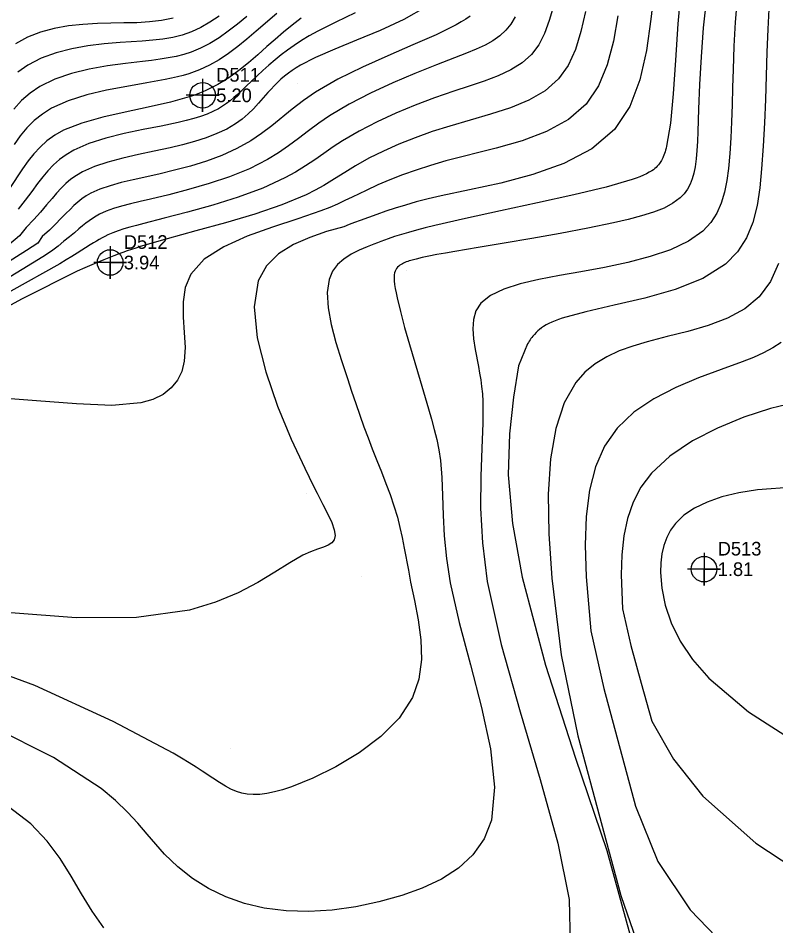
# Model space of a CAD drawing. Extents: x 2356077 to 2359823, y 225951 to 227822.
# Drawn here: x 2356955.4 to 2357094.1, y 226675 to 226841 of the extents above; entities that cross this region are included whole.
import ezdxf

# ---------------------------------------------------------------- set-up
doc = ezdxf.new("R2010")
doc.units = 0
for name, color, linetype in [('DTM Contours Major', 7, 'Continuous'), ('DTM Contours Minor', 7, 'Continuous'), ('Exist DTM Regular Point CELL', 7, 'Continuous'), ('Exist DTM Regular Point Cogo Elevation', 7, 'Continuous'), ('Exist DTM Regular Point Cogo Number', 7, 'Continuous'), ('PH Exist DTM Point', 7, 'Continuous')]:
    doc.layers.add(name, color=color, linetype=linetype)

msp = doc.modelspace()

# ---------------------------------------------------------------- linework, layer by layer
at = {"layer": 'DTM Contours Major'}
for points in [[(2357087.03, 226844.64), (2357086.67, 226840.24), (2357086.42, 226835.88), (2357086.25, 226831.61), (2357086.16, 226828.31), (2357086.07, 226825.13), (2357085.98, 226822.05), (2357085.86, 226819.08), (2357085.68, 226816.24), (2357085.43, 226813.51), (2357085.13, 226811.28), (2357084.7, 226809.16), (2357084.1, 226807.16), (2357083.27, 226805.3), (2357082.17, 226803.6), (2357080.74, 226802.06), (2357078.09, 226800.2), (2357074.83, 226798.65), (2357071.09, 226797.38), (2357067.01, 226796.32), (2357062.74, 226795.41), (2357058.4, 226794.61), (2357054.48, 226793.92), (2357050.74, 226793.2), (2357047.31, 226792.39), (2357044.32, 226791.44), (2357041.87, 226790.28), (2357040.09, 226788.84), (2357039.2, 226787.46), (2357038.74, 226785.89), (2357038.62, 226784.17), (2357038.75, 226782.33), (2357039.05, 226780.41), (2357039.66, 226777.27), (2357039.88, 226776.08), (2357040.08, 226774.86), (2357040.25, 226773.6), (2357040.38, 226772.28), (2357040.47, 226770.89), (2357040.47, 226766.89), (2357040.28, 226762.32), (2357040.08, 226757.16), (2357040.06, 226751.39), (2357040.4, 226745), (2357041.29, 226737.96), (2357043.82, 226726.41), (2357047.28, 226714.11), (2357050.97, 226701.77), (2357054.2, 226690.11), (2357056.25, 226679.82), (2357056.44, 226671.63)], [(2357059.25, 226842.2), (2357058.42, 226838.58), (2357057.41, 226835.28), (2357056.09, 226832.36), (2357054.33, 226829.87), (2357051.86, 226827.72), (2357048.87, 226826), (2357045.5, 226824.6), (2357041.88, 226823.41), (2357034.41, 226821.27), (2357031.17, 226820.24), (2357028.07, 226819.13), (2357025.1, 226817.94), (2357022.29, 226816.68), (2357019.63, 226815.36), (2357017.15, 226813.97), (2357015.69, 226813.09), (2357012.84, 226811.29), (2357011.36, 226810.4), (2357009.79, 226809.52), (2357008.11, 226808.66), (2357003.71, 226806.83), (2356998.72, 226805.14), (2356993.39, 226803.57), (2356987.96, 226802.08), (2356982.67, 226800.63), (2356977.78, 226799.2), (2356976.96, 226798.94), (2356976.15, 226798.68), (2356975.35, 226798.41), (2356974.56, 226798.13), (2356973.76, 226797.84), (2356972.97, 226797.55), (2356972.04, 226797.18), (2356971.08, 226796.8), (2356970.09, 226796.38), (2356968.89, 226795.86), (2356967.61, 226795.3), (2356966.26, 226794.69), (2356956.15, 226789.67), (2356903.3, 226760.94)], [(2357017.13, 226841.94), (2357013.54, 226840.25), (2357010.25, 226838.61), (2357008.69, 226837.74), (2357007.26, 226836.88), (2357005.93, 226836.01), (2357004.7, 226835.14), (2357003.54, 226834.27), (2357002.45, 226833.39), (2357001.29, 226832.4), (2357000.19, 226831.41), (2356999.14, 226830.44), (2356998.13, 226829.48), (2356997.16, 226828.54), (2356996.22, 226827.64), (2356995.57, 226827.04), (2356994.92, 226826.46), (2356994.25, 226825.9), (2356993.56, 226825.37), (2356992.84, 226824.88), (2356992.07, 226824.42), (2356991.07, 226823.91), (2356989.99, 226823.45), (2356988.82, 226823.02), (2356987.55, 226822.63), (2356986.17, 226822.26), (2356984.7, 226821.91), (2356981.61, 226821.26), (2356978.28, 226820.6), (2356974.86, 226819.87), (2356971.5, 226819.03), (2356968.36, 226818.04), (2356965.61, 226816.83), (2356964.24, 226816.02), (2356963.01, 226815.13), (2356961.91, 226814.15), (2356960.89, 226813.1), (2356959.93, 226811.98), (2356959, 226810.78), (2356957.91, 226809.29), (2356956.74, 226807.71), (2356955.42, 226806.04)], [(2356983.81, 226841), (2356981.67, 226840.56), (2356979.45, 226840.3), (2356977.15, 226840.17), (2356974.8, 226840.12), (2356972.4, 226840.09), (2356969.96, 226840.02), (2356967.28, 226839.86), (2356964.62, 226839.57), (2356962.02, 226839.1), (2356959.51, 226838.43), (2356957.15, 226837.51), (2356954.97, 226836.32)], [(2357097.35, 226755.22), (2357090.76, 226754.7), (2357087.3, 226754.15), (2357084.22, 226753.42), (2357081.53, 226752.49), (2357079.22, 226751.37), (2357077.28, 226750.06), (2357075.73, 226748.56), (2357074.83, 226747.32), (2357074.12, 226745.98), (2357073.6, 226744.54), (2357073.24, 226743), (2357073.05, 226741.36), (2357073.01, 226739.62), (2357073.23, 226736.72), (2357073.85, 226733.64), (2357074.94, 226730.4), (2357076.59, 226727.07), (2357078.86, 226723.68), (2357081.82, 226720.28), (2357089.11, 226714.14), (2357098.31, 226708.19)], [(2356971.12, 226674.58), (2356968.95, 226677.65), (2356967.03, 226680.82), (2356965.16, 226684.05), (2356963.14, 226687.29), (2356960.75, 226690.49), (2356957.78, 226693.61), (2356951.48, 226698.37)]]:
    msp.add_lwpolyline(points, dxfattribs=at)
at = {"layer": 'DTM Contours Minor'}
for points in [[(2357076.78, 226846.75), (2357076.15, 226839.96), (2357075.7, 226833.31), (2357075.29, 226827.13), (2357074.79, 226821.77), (2357074.09, 226817.57), (2357074.01, 226817.21), (2357073.91, 226816.87), (2357073.81, 226816.54), (2357073.71, 226816.23), (2357073.6, 226815.93), (2357073.49, 226815.65), (2357073.39, 226815.42), (2357073.28, 226815.2), (2357073.17, 226814.99), (2357073.05, 226814.79), (2357072.93, 226814.59), (2357072.8, 226814.41), (2357072.61, 226814.16), (2357072.4, 226813.92), (2357072.17, 226813.7), (2357071.93, 226813.49), (2357071.68, 226813.28), (2357071.4, 226813.09), (2357070.93, 226812.8), (2357070.41, 226812.53), (2357069.84, 226812.26), (2357069.22, 226812), (2357068.55, 226811.75), (2357067.81, 226811.5), (2357063.03, 226810.11), (2357057.1, 226808.66), (2357050.5, 226807.19), (2357043.73, 226805.75), (2357037.29, 226804.36), (2357031.66, 226803.07), (2357029.93, 226802.64), (2357028.34, 226802.22), (2357026.89, 226801.81), (2357025.56, 226801.42), (2357024.32, 226801.03), (2357023.17, 226800.64), (2357022.49, 226800.41), (2357021.83, 226800.17), (2357021.18, 226799.93), (2357020.55, 226799.68), (2357019.93, 226799.44), (2357019.31, 226799.18), (2357017.82, 226798.53), (2357016.38, 226797.8), (2357015.06, 226796.94), (2357013.9, 226795.91), (2357012.98, 226794.69), (2357012.35, 226793.22), (2357012, 226790.82), (2357012.17, 226788.03), (2357012.73, 226784.94), (2357013.57, 226781.68), (2357014.6, 226778.35), (2357015.69, 226775.06), (2357016.46, 226772.75), (2357017.23, 226770.52), (2357017.98, 226768.36), (2357018.72, 226766.25), (2357019.47, 226764.21), (2357020.23, 226762.21), (2357021.07, 226760.08), (2357021.91, 226757.99), (2357022.73, 226755.91), (2357023.5, 226753.85), (2357024.21, 226751.78), (2357024.84, 226749.7), (2357025.3, 226747.86), (2357025.71, 226745.98), (2357026.09, 226744.06), (2357026.84, 226740), (2357027.26, 226737.85), (2357027.97, 226734.46), (2357028.65, 226730.92), (2357029.12, 226727.3), (2357029.22, 226723.68), (2357028.76, 226720.12), (2357027.59, 226716.71), (2357025.15, 226712.98), (2357021.8, 226709.59), (2357017.84, 226706.6), (2357013.59, 226704.04), (2357009.36, 226701.96), (2357005.46, 226700.41), (2357003.82, 226699.87), (2357002.32, 226699.46), (2357000.93, 226699.17), (2356999.65, 226699.01), (2356998.46, 226698.97), (2356997.35, 226699.05), (2356996.35, 226699.25), (2356995.37, 226699.56), (2356994.38, 226699.99), (2356993.36, 226700.53), (2356992.26, 226701.19), (2356991.06, 226701.96), (2356989.1, 226703.25), (2356987.98, 226703.99), (2356986.73, 226704.78), (2356985.34, 226705.64), (2356983.8, 226706.56), (2356972.8, 226712.37), (2356958.48, 226718.91), (2356942.69, 226724.74)], [(2357071.89, 226846.65), (2357071.22, 226840.79), (2357070.42, 226835.08), (2357069.22, 226829.69), (2357067.35, 226824.82), (2357064.56, 226820.64), (2357060.42, 226817.12), (2357055.32, 226814.42), (2357049.64, 226812.37), (2357043.75, 226810.81), (2357038.01, 226809.57), (2357032.82, 226808.49), (2357030.45, 226807.93), (2357028.29, 226807.38), (2357026.3, 226806.81), (2357024.45, 226806.25), (2357022.71, 226805.67), (2357021.04, 226805.09), (2357018, 226804.01), (2357016.96, 226803.64), (2357016.02, 226803.23), (2357015.04, 226802.81), (2357011.87, 226801.95), (2357008.78, 226800.9), (2357005.8, 226799.58), (2357003.09, 226797.9), (2357000.87, 226795.72), (2356999.35, 226792.94), (2356998.62, 226788.18), (2356999.19, 226782.51), (2357000.73, 226776.33), (2357002.9, 226770.03), (2357005.4, 226764.01), (2357007.88, 226758.66), (2357008.68, 226757.03), (2357009.44, 226755.53), (2357010.15, 226754.13), (2357011.21, 226752.07), (2357012.11, 226750.27), (2357012.81, 226748.72), (2357013.26, 226747.42), (2357013.43, 226746.37), (2357013.28, 226745.55), (2357012.86, 226745.02), (2357012.18, 226744.61), (2357011.29, 226744.24), (2357010.2, 226743.85), (2357008.94, 226743.38), (2357007.54, 226742.75), (2357005.14, 226741.4), (2357002.41, 226739.69), (2356999.28, 226737.8), (2356995.67, 226735.9), (2356991.53, 226734.16), (2356986.78, 226732.74), (2356977.11, 226731.39), (2356966.02, 226731.3), (2356954.11, 226732.25)], [(2357081.38, 226844.73), (2357080.81, 226839.25), (2357080.4, 226833.91), (2357080.13, 226828.88), (2357079.95, 226824.32), (2357079.83, 226820.26), (2357079.75, 226818.45), (2357079.65, 226816.78), (2357079.51, 226815.24), (2357079.32, 226813.81), (2357079.09, 226812.67), (2357078.8, 226811.61), (2357078.42, 226810.63), (2357077.93, 226809.72), (2357077.33, 226808.88), (2357076.58, 226808.11), (2357075.26, 226807.13), (2357073.63, 226806.27), (2357071.72, 226805.51), (2357069.53, 226804.81), (2357067.07, 226804.17), (2357064.36, 226803.54), (2357059.67, 226802.57), (2357054.62, 226801.62), (2357049.44, 226800.7), (2357044.36, 226799.84), (2357039.59, 226799.04), (2357035.36, 226798.33), (2357033.61, 226798.02), (2357032.02, 226797.74), (2357030.61, 226797.47), (2357029.35, 226797.2), (2357028.25, 226796.94), (2357027.3, 226796.69), (2357027, 226796.59), (2357026.72, 226796.5), (2357026.45, 226796.4), (2357026.2, 226796.3), (2357025.97, 226796.2), (2357025.75, 226796.09), (2357025.51, 226795.96), (2357025.29, 226795.81), (2357025.19, 226795.74), (2357025.09, 226795.66), (2357024.87, 226795.45), (2357024.69, 226795.23), (2357024.54, 226794.98), (2357024.42, 226794.7), (2357024.32, 226794.39), (2357024.26, 226794.05), (2357024.23, 226793.53), (2357024.25, 226792.95), (2357024.32, 226792.28), (2357024.43, 226791.55), (2357024.59, 226790.74), (2357024.78, 226789.84), (2357025.39, 226787.33), (2357026.16, 226784.44), (2357027.04, 226781.3), (2357028, 226778.02), (2357028.98, 226774.72), (2357030.53, 226769.56), (2357031.09, 226767.65), (2357031.59, 226765.78), (2357032.04, 226763.91), (2357032.4, 226762.02), (2357032.69, 226760.08), (2357032.95, 226756.98), (2357033.08, 226753.67), (2357033.2, 226750.12), (2357033.4, 226746.29), (2357033.79, 226742.15), (2357034.47, 226737.69), (2357036.11, 226730.43), (2357038.18, 226722.73), (2357040.24, 226714.91), (2357041.86, 226707.34), (2357042.6, 226700.35), (2357042.03, 226694.31), (2357040.69, 226690.87), (2357038.65, 226687.97), (2357036.01, 226685.55), (2357032.88, 226683.54), (2357029.39, 226681.89), (2357025.63, 226680.52), (2357021.46, 226679.34), (2357017.2, 226678.44), (2357012.9, 226677.85), (2357008.63, 226677.6), (2357004.46, 226677.71), (2357000.47, 226678.21), (2356996.84, 226679.07), (2356993.44, 226680.29), (2356990.27, 226681.83), (2356987.34, 226683.66), (2356984.64, 226685.77), (2356982.19, 226688.11), (2356980.6, 226689.89), (2356979.02, 226691.77), (2356977.35, 226693.73), (2356975.46, 226695.78), (2356973.26, 226697.9), (2356970.63, 226700.09), (2356961.87, 226705.78), (2356950.9, 226711.24)], [(2357053.41, 226843.17), (2357052.63, 226840.55), (2357051.75, 226838.2), (2357050.71, 226836.14), (2357049.4, 226834.37), (2357047.68, 226832.81), (2357045.62, 226831.53), (2357043.29, 226830.44), (2357040.73, 226829.48), (2357037.99, 226828.57), (2357035.13, 226827.63), (2357031.62, 226826.41), (2357028.07, 226825.06), (2357024.56, 226823.6), (2357021.13, 226822.02), (2357017.86, 226820.34), (2357014.81, 226818.56), (2357013.07, 226817.43), (2357011.38, 226816.27), (2357009.71, 226815.11), (2357007.99, 226813.97), (2357006.2, 226812.85), (2357004.26, 226811.78), (2357000.18, 226809.91), (2356995.7, 226808.25), (2356991.04, 226806.78), (2356986.45, 226805.49), (2356982.18, 226804.39), (2356978.46, 226803.45), (2356977.11, 226803.1), (2356975.88, 226802.77), (2356974.75, 226802.44), (2356973.72, 226802.1), (2356972.75, 226801.74), (2356971.83, 226801.34), (2356971.31, 226801.09), (2356970.8, 226800.82), (2356970.28, 226800.53), (2356969.75, 226800.22), (2356969.2, 226799.89), (2356968.61, 226799.52), (2356966.23, 226798.01), (2356965.27, 226797.41), (2356964.21, 226796.77), (2356963.05, 226796.07), (2356954.08, 226791.04)], [(2357030.11, 226843.05), (2357026, 226840.77), (2357021.67, 226838.75), (2357017.37, 226836.95), (2357013.36, 226835.32), (2357009.86, 226833.8), (2357008.87, 226833.32), (2357007.95, 226832.85), (2357007.1, 226832.38), (2357006.31, 226831.9), (2357005.58, 226831.43), (2357004.9, 226830.94), (2357004.19, 226830.39), (2357003.52, 226829.82), (2357002.9, 226829.24), (2357002.29, 226828.64), (2357001.71, 226828.02), (2357001.13, 226827.38), (2356999.42, 226825.43), (2356998.5, 226824.44), (2356997.51, 226823.47), (2356996.42, 226822.54), (2356995.21, 226821.66), (2356993.59, 226820.72), (2356991.79, 226819.88), (2356989.83, 226819.13), (2356987.73, 226818.45), (2356985.52, 226817.84), (2356983.22, 226817.29), (2356980.34, 226816.65), (2356977.43, 226816.04), (2356974.58, 226815.39), (2356971.87, 226814.68), (2356969.38, 226813.85), (2356967.19, 226812.88), (2356966.09, 226812.23), (2356965.09, 226811.52), (2356964.17, 226810.74), (2356963.3, 226809.9), (2356962.46, 226809), (2356961.63, 226808.03), (2356960.63, 226806.83), (2356959.54, 226805.54), (2356958.31, 226804.16), (2356956.88, 226802.68), (2356955.7, 226801.16), (2356953.75, 226799.54)], [(2357002.75, 226841.82), (2356999, 226838.61), (2356997.3, 226837.18), (2356995.61, 226835.82), (2356993.92, 226834.55), (2356992.2, 226833.4), (2356990.43, 226832.38), (2356988.61, 226831.52), (2356987.65, 226831.15), (2356986.66, 226830.82), (2356985.64, 226830.52), (2356984.58, 226830.25), (2356983.48, 226829.99), (2356982.32, 226829.76), (2356978.95, 226829.14), (2356975.33, 226828.51), (2356971.61, 226827.8), (2356967.98, 226826.95), (2356964.57, 226825.88), (2356961.56, 226824.53), (2356959.86, 226823.46), (2356958.36, 226822.25), (2356957.03, 226820.91), (2356955.82, 226819.45), (2356954.7, 226817.88)], [(2357092.78, 226842.67), (2357092.6, 226839), (2357092.45, 226834.78), (2357092.17, 226826.14), (2357092, 226821.82), (2357091.78, 226817.56), (2357091.49, 226813.41), (2357091.15, 226809.98), (2357090.64, 226806.71), (2357089.86, 226803.64), (2357088.71, 226800.8), (2357087.08, 226798.24), (2357084.89, 226795.99), (2357080.72, 226793.39), (2357075.65, 226791.37), (2357070.09, 226789.78), (2357064.5, 226788.47), (2357059.31, 226787.29), (2357054.96, 226786.11), (2357054.3, 226785.89), (2357053.68, 226785.65), (2357053.09, 226785.41), (2357052.54, 226785.15), (2357052.03, 226784.88), (2357051.55, 226784.59), (2357051.19, 226784.34), (2357050.84, 226784.07), (2357050.51, 226783.79), (2357050.2, 226783.48), (2357049.9, 226783.16), (2357049.61, 226782.82), (2357049.44, 226782.61), (2357049.28, 226782.39), (2357049.12, 226782.16), (2357048.97, 226781.92), (2357048.82, 226781.67), (2357048.67, 226781.42), (2357046.97, 226777.4), (2357046.07, 226771.67), (2357045.37, 226764.97), (2357045.1, 226757.48), (2357045.92, 226748.58), (2357047.66, 226738.72), (2357051.94, 226722.63), (2357057.44, 226705.64), (2357063.15, 226688.75), (2357067.37, 226673.43)], [(2357038.17, 226841.36), (2357037.37, 226840.82), (2357036.51, 226840.3), (2357035.58, 226839.77), (2357031.92, 226837.97), (2357027.68, 226836.09), (2357023.1, 226834.12), (2357018.43, 226832.04), (2357013.94, 226829.82), (2357009.85, 226827.46), (2357007.63, 226825.93), (2357005.6, 226824.37), (2357001.84, 226821.31), (2356999.98, 226819.88), (2356998.04, 226818.57), (2356995.47, 226817.13), (2356992.73, 226815.9), (2356989.89, 226814.85), (2356986.98, 226813.95), (2356984.07, 226813.17), (2356981.2, 226812.49), (2356976.46, 226811.44), (2356974.27, 226810.92), (2356972.24, 226810.35), (2356970.39, 226809.71), (2356968.75, 226808.96), (2356967.9, 226808.47), (2356967.11, 226807.93), (2356966.37, 226807.35), (2356965.64, 226806.71), (2356964.92, 226806.01), (2356964.18, 226805.27), (2356963.27, 226804.33), (2356962.27, 226803.31), (2356961.14, 226802.22), (2356959.83, 226801.04), (2356959.05, 226799.87), (2356956.94, 226798.48), (2356948.21, 226793)], [(2357065.19, 226841.42), (2357064.36, 226836.76), (2357063.25, 226832.45), (2357061.66, 226828.59), (2357059.4, 226825.29), (2357056.13, 226822.48), (2357052.13, 226820.29), (2357047.65, 226818.57), (2357042.92, 226817.19), (2357033.72, 226814.87), (2357030.89, 226814.07), (2357028.25, 226813.22), (2357025.79, 226812.34), (2357023.47, 226811.43), (2357021.26, 226810.48), (2357019.14, 226809.5), (2357016.56, 226808.26), (2357015.24, 226807.63), (2357013.86, 226807), (2357012.47, 226806.36), (2357010.85, 226805.76), (2357006.61, 226804.28), (2357001.98, 226802.76), (2356997.35, 226801.1), (2356993.06, 226799.19), (2356989.49, 226796.91), (2356987.01, 226794.18), (2356986.01, 226791.75), (2356985.63, 226789.08), (2356985.65, 226786.3), (2356985.84, 226783.49), (2356985.97, 226780.77), (2356985.82, 226778.23), (2356985.37, 226776.39), (2356984.58, 226774.76), (2356983.45, 226773.35), (2356981.96, 226772.18), (2356980.1, 226771.26), (2356977.86, 226770.63), (2356972.57, 226770.17), (2356966.12, 226770.43), (2356958.78, 226771.03), (2356950.81, 226771.63)], [(2357046.38, 226841.24), (2357045.59, 226839.92), (2357044.69, 226838.78), (2357043.58, 226837.74), (2357042.31, 226836.85), (2357040.87, 226836.05), (2357039.26, 226835.31), (2357037.5, 226834.59), (2357031.96, 226832.45), (2357028.04, 226830.88), (2357023.97, 226829.15), (2357019.91, 226827.28), (2357016.01, 226825.26), (2357012.42, 226823.13), (2357010.43, 226821.76), (2357008.55, 226820.38), (2357006.73, 226819), (2357004.92, 226817.66), (2357003.06, 226816.36), (2357001.08, 226815.15), (2356997.74, 226813.46), (2356994.12, 226812), (2356990.38, 226810.73), (2356986.63, 226809.64), (2356983.01, 226808.71), (2356979.66, 226807.91), (2356977.74, 226807.46), (2356975.98, 226807.04), (2356974.36, 226806.61), (2356972.88, 226806.17), (2356971.54, 226805.68), (2356970.33, 226805.13), (2356969.68, 226804.77), (2356969.06, 226804.38), (2356968.45, 226803.95), (2356967.84, 226803.49), (2356967.21, 226802.99), (2356966.55, 226802.45), (2356965.73, 226801.76), (2356964.83, 226801), (2356963.81, 226800.19), (2356962.76, 226799.31), (2356961.56, 226798.38), (2356959.94, 226797.32), (2356951.23, 226792.03)], [(2357007.21, 226841), (2357005.55, 226839.73), (2357003.97, 226838.43), (2357002.44, 226837.12), (2357000.94, 226835.8), (2356999.27, 226834.31), (2356997.58, 226832.84), (2356995.82, 226831.42), (2356993.96, 226830.08), (2356991.96, 226828.84), (2356989.78, 226827.74), (2356989.21, 226827.49), (2356988.61, 226827.25), (2356987.88, 226826.98), (2356987.13, 226826.71), (2356983.34, 226825.62), (2356979.24, 226824.69), (2356975.02, 226823.81), (2356970.9, 226822.88), (2356967.07, 226821.81), (2356963.75, 226820.48), (2356962.13, 226819.57), (2356960.7, 226818.55), (2356959.44, 226817.42), (2356958.3, 226816.19), (2356957.24, 226814.87), (2356956.24, 226813.46), (2356953.85, 226809.86)], [(2356997.27, 226841.27), (2356995.55, 226839.88), (2356993.87, 226838.59), (2356992.19, 226837.41), (2356990.52, 226836.37), (2356988.81, 226835.48), (2356987.07, 226834.76), (2356985.73, 226834.33), (2356984.34, 226833.99), (2356982.9, 226833.71), (2356981.4, 226833.49), (2356979.83, 226833.28), (2356978.19, 226833.09), (2356975.05, 226832.71), (2356971.76, 226832.25), (2356968.44, 226831.65), (2356965.19, 226830.86), (2356962.13, 226829.82), (2356959.39, 226828.49), (2356957.61, 226827.29), (2356956.04, 226825.91), (2356954.63, 226824.38)], [(2356992.2, 226841.34), (2356990.53, 226840.25), (2356988.86, 226839.31), (2356987.17, 226838.52), (2356985.44, 226837.9), (2356983.71, 226837.46), (2356981.91, 226837.15), (2356980.06, 226836.94), (2356978.14, 226836.79), (2356974.09, 226836.54), (2356971.17, 226836.3), (2356968.19, 226835.94), (2356965.23, 226835.41), (2356962.36, 226834.67), (2356959.65, 226833.69), (2356957.19, 226832.42), (2356955.35, 226831.1)], [(2357094.58, 226796.15), (2357093.1, 226792.82), (2357091.05, 226790.03), (2357088.41, 226787.84), (2357085.25, 226786.14), (2357081.73, 226784.8), (2357078.01, 226783.7), (2357074.23, 226782.74), (2357070.55, 226781.79), (2357067.91, 226781.01), (2357065.43, 226780.12), (2357063.13, 226779.06), (2357061.02, 226777.79), (2357059.13, 226776.25), (2357057.47, 226774.38), (2357055.34, 226770.64), (2357053.81, 226765.96), (2357052.86, 226760.39), (2357052.44, 226753.94), (2357052.53, 226746.65), (2357053.08, 226738.55), (2357054.79, 226724.52), (2357057.83, 226709.71), (2357065.73, 226680.53), (2357070.22, 226667.45)], [(2357095.07, 226781.7), (2357093.53, 226780.67), (2357091.83, 226779.77), (2357089.97, 226778.95), (2357087.95, 226778.15), (2357084.08, 226776.74), (2357079.96, 226775.19), (2357075.79, 226773.42), (2357071.77, 226771.36), (2357068.11, 226768.92), (2357065.02, 226766.02), (2357062.72, 226762.74), (2357061.07, 226758.94), (2357059.99, 226754.65), (2357059.39, 226749.87), (2357059.22, 226744.58), (2357059.39, 226738.81), (2357060.23, 226728.91), (2357062.59, 226718.36), (2357068.41, 226696.88), (2357072.5, 226686.76), (2357078.41, 226677.93), (2357084.78, 226671.33)], [(2357097.7, 226770.72), (2357093.09, 226769.57), (2357088.25, 226768), (2357083.41, 226766.03), (2357078.81, 226763.66), (2357074.71, 226760.91), (2357071.33, 226757.78), (2357069.41, 226755.23), (2357067.96, 226752.46), (2357066.93, 226749.48), (2357066.26, 226746.28), (2357065.89, 226742.83), (2357065.77, 226739.15), (2357066.02, 226732.95), (2357067.56, 226726.27), (2357069.43, 226719.35), (2357071.4, 226712.39), (2357075.35, 226705.44), (2357080.7, 226698.72), (2357090.44, 226690.09), (2357102.18, 226682.35)]]:
    msp.add_lwpolyline(points, dxfattribs=at)
at = {"layer": 'Exist DTM Regular Point CELL'}
for points in [[(2356989.18, 226829.88), (2356989.18, 226823.88), (2356989.18, 226826.88), (2356992.18, 226826.88), (2356986.18, 226826.88)], [(2356972.27, 226799.3), (2356972.27, 226793.3), (2356972.27, 226796.3), (2356975.27, 226796.3), (2356969.27, 226796.3)], [(2357080.95, 226743.21), (2357080.95, 226737.21), (2357080.95, 226740.21), (2357083.95, 226740.21), (2357077.95, 226740.21)]]:
    msp.add_lwpolyline(points, dxfattribs=at)
for centre in [(2356989.18, 226826.88), (2356972.27, 226796.3), (2357080.95, 226740.21)]:
    msp.add_circle(centre, 2.34, dxfattribs=at)
at = {"layer": 'PH Exist DTM Point'}
for p, q in [((2357006.57, 226829.07), (2357006.57, 226829.07)), ((2357072.66, 226814.43), (2357072.66, 226814.43)), ((2357026.45, 226794.87), (2357026.45, 226794.87)), ((2357051.17, 226784.04), (2357051.17, 226784.04)), ((2357008.14, 226754.12), (2357008.14, 226754.12)), ((2357018.18, 226738.82), (2357018.18, 226738.82)), ((2356994.28, 226707.45), (2356994.28, 226707.45))]:
    msp.add_line(p, q, dxfattribs=at)

# ---------------------------------------------------------------- texts
at = {"layer": 'Exist DTM Regular Point Cogo Elevation'}
for s, p in [('5.20', (2356991.68, 226825.63)), ('3.94', (2356974.77, 226795.05)), ('1.81', (2357083.45, 226738.96))]:
    msp.add_text(s, height=2.5, dxfattribs=at).set_placement(p)
at = {"layer": 'Exist DTM Regular Point Cogo Number'}
for s, p in [('D511', (2356991.68, 226829.38)), ('D512', (2356974.77, 226798.8)), ('D513', (2357083.45, 226742.71))]:
    msp.add_text(s, height=2.5, dxfattribs=at).set_placement(p)

doc.saveas('drawing.dxf')
